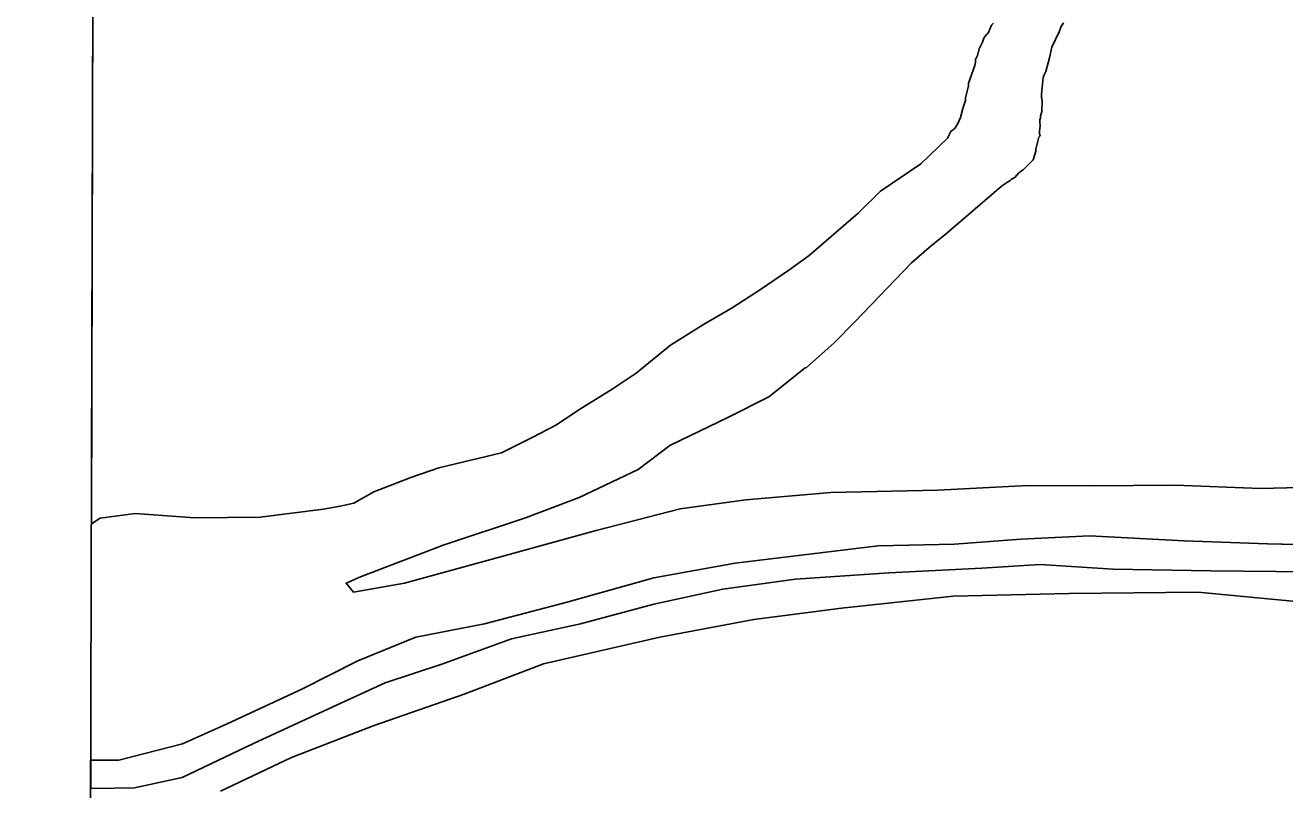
# Model space of a CAD drawing. Extents: x 3187622 to 3225504, y 800805 to 826213.
# Drawn here: x 3191794 to 3192477, y 820621 to 821036 of the extents above; entities that cross this region are included whole.
import ezdxf

# ---------------------------------------------------------------- set-up
doc = ezdxf.new("R2010")
doc.units = 0
for name, color, linetype in [('V-GRID-FRAM', 7, 'Continuous'), ('V-ROAD-CNTR', 7, 'Continuous'), ('V-SITE-VEGE', 7, 'Continuous'), ('V-TOPO-SHOR', 7, 'Continuous'), ('V-WETL-SWMP', 7, 'Continuous')]:
    doc.layers.add(name, color=color, linetype=linetype)

msp = doc.modelspace()

# ---------------------------------------------------------------- linework, layer by layer
at = {"layer": 'V-GRID-FRAM'}
msp.add_lwpolyline([(3191838.83, 824434.07), (3223248.62, 824370.11), (3223219.52, 806183.49), (3191793.86, 806247.48), (3191838.83, 824434.07)], dxfattribs=at)
at = {"layer": 'V-ROAD-CNTR'}
msp.add_lwpolyline([(3191829.4, 820621.45), (3191831.25, 820621.17), (3191853.18, 820621.67), (3191878.94, 820627.28), (3191917.67, 820645.57), (3191960.43, 820665.31), (3191989.09, 820678.52), (3192019.84, 820688.76), (3192057.6, 820702.53), (3192095.17, 820710.69), (3192134.83, 820721.21), (3192172.31, 820729.46), (3192211.71, 820734.91), (3192262.47, 820738.38), (3192312.77, 820740.78), (3192344.44, 820742.81), (3192384.14, 820740.32), (3192437.05, 820739.48), (3192490.15, 820738.89)], dxfattribs=at)
at = {"layer": 'V-SITE-VEGE'}
for p, q in [((3191829.76, 820764.89), (3191830.93, 821240.61)), ((3192318.04, 821035.61), (3192316.17, 821031.32)), ((3192350.72, 821023.7), (3192354.84, 821031.93)), ((3192354.84, 821031.93), (3192355.6, 821034.44)), ((3192355.6, 821034.44), (3192357.09, 821036.94)), ((3192313.19, 821026.32), (3192311.32, 821022.75)), ((3192313.95, 821028.47), (3192313.19, 821026.32)), ((3192315.43, 821030.61), (3192313.95, 821028.47)), ((3192316.17, 821031.32), (3192315.43, 821030.61)), ((3192310.54, 821019.15), (3192309.42, 821017.01)), ((3192311.32, 821022.75), (3192310.54, 821019.15)), ((3192347.6, 821010.41), (3192349.54, 821017.95)), ((3192349.54, 821017.95), (3192350.72, 821023.7)), ((3192309, 821013.77), (3192305.58, 821004.09)), ((3192309.39, 821015.56), (3192309, 821013.77)), ((3192309.42, 821017.01), (3192309.39, 821015.56)), ((3192305.58, 821004.09), (3192305.55, 821002.65)), ((3192345.21, 820998.19), (3192346.1, 821007.19)), ((3192346.1, 821007.19), (3192346.48, 821008.27)), ((3192346.48, 821008.27), (3192347.6, 821010.41)), ((3192305.55, 821002.65), (3192303.99, 820996.18)), ((3192345.18, 820996.38), (3192345.21, 820998.19)), ((3192302.45, 820990.44), (3192301.27, 820985.41)), ((3192303.96, 820994.73), (3192302.45, 820990.44)), ((3192303.99, 820996.18), (3192303.96, 820994.73)), ((3192345.51, 820994.58), (3192345.18, 820996.38)), ((3192345.41, 820988.8), (3192345.51, 820994.58)), ((3192301.27, 820985.41), (3192299.77, 820982.18)), ((3192344.22, 820983.05), (3192344.24, 820984.14)), ((3192344.24, 820984.14), (3192344.62, 820985.21)), ((3192344.62, 820985.21), (3192344.64, 820986.29)), ((3192344.64, 820986.29), (3192345.41, 820988.8)), ((3192296.09, 820977.92), (3192294.22, 820974.34)), ((3192296.82, 820978.63), (3192296.09, 820977.92)), ((3192297.92, 820979.33), (3192296.82, 820978.63)), ((3192298.66, 820980.4), (3192297.92, 820979.33)), ((3192299.77, 820982.18), (3192298.66, 820980.4)), ((3192344.11, 820976.56), (3192344.13, 820978)), ((3192344.13, 820978), (3192344.54, 820980.88)), ((3192344.54, 820980.88), (3192344.22, 820983.05)), ((3192294.22, 820974.34), (3192279.73, 820960.35)), ((3192342.15, 820968.3), (3192343.71, 820974.77)), ((3192343.71, 820974.77), (3192344.45, 820975.47)), ((3192344.45, 820975.47), (3192344.11, 820976.56)), ((3192340.61, 820962.55), (3192342.13, 820967.22)), ((3192342.13, 820967.22), (3192342.15, 820968.3)), ((3192279.73, 820960.35), (3192257.87, 820945.48)), ((3192332.91, 820955.47), (3192335.46, 820957.23)), ((3192335.46, 820957.23), (3192337.67, 820959.36)), ((3192337.67, 820959.36), (3192340.61, 820962.55)), ((3192323.39, 820948.07), (3192325.22, 820949.48)), ((3192325.22, 820949.48), (3192328.14, 820951.23)), ((3192328.14, 820951.23), (3192328.87, 820951.94)), ((3192328.87, 820951.94), (3192330.7, 820952.99)), ((3192330.7, 820952.99), (3192332.91, 820955.47)), ((3192257.87, 820945.48), (3192245.77, 820933.61)), ((3192293.92, 820922.65), (3192323.39, 820948.07)), ((3192245.77, 820933.61), (3192219.21, 820910.5)), ((3192284.27, 820914.9), (3192293.92, 820922.65)), ((3192219.21, 820910.5), (3192208.17, 820902.58)), ((3192274.61, 820906.55), (3192284.27, 820914.9)), ((3192208.17, 820902.58), (3192192.73, 820892.15)), ((3192243.93, 820874.6), (3192274.61, 820906.55)), ((3192192.73, 820892.15), (3192177.3, 820882.12)), ((3192177.3, 820882.12), (3192161.88, 820873.08)), ((3192232.63, 820863.11), (3192243.93, 820874.6)), ((3192161.88, 820873.08), (3192143.85, 820861.91)), ((3192143.85, 820861.91), (3192125.35, 820846.78)), ((3192217.73, 820849.7), (3192232.63, 820863.11)), ((3192197.25, 820833.89), (3192217.04, 820849.58)), ((3192217.04, 820849.58), (3192217.73, 820849.7)), ((3192125.35, 820846.78), (3192112.32, 820838.1)), ((3192112.32, 820838.1), (3192094.29, 820826.73)), ((3192175.39, 820822.74), (3192197.25, 820833.89)), ((3192094.29, 820826.73), (3192082.06, 820818.62)), ((3192143.59, 820807.46), (3192175.39, 820822.74)), ((3192082.06, 820818.62), (3192068.86, 820811.72)), ((3192068.86, 820811.72), (3192052.27, 820803.49)), ((3192126.37, 820794.37), (3192143.59, 820807.46)), ((3192052.27, 820803.49), (3192018.25, 820795.38)), ((3192018.25, 820795.38), (3192003.1, 820790.1)), ((3192094.31, 820779.27), (3192126.37, 820794.37)), ((3192003.1, 820790.1), (3191982.95, 820782.33)), ((3192337.74, 820785.75), (3192288.9, 820783.18)), ((3192372.17, 820785.58), (3192337.74, 820785.75)), ((3192417.97, 820785.91), (3192372.17, 820785.58)), ((3192463.91, 820784.13), (3192417.97, 820785.91)), ((3191982.95, 820782.33), (3191972.14, 820776.19)), ((3192065.31, 820768.15), (3192094.31, 820779.27)), ((3192230.94, 820782), (3192184.8, 820777.89)), ((3192288.9, 820783.18), (3192230.94, 820782)), ((3192506.46, 820785.14), (3192463.91, 820784.13)), ((3191955.64, 820772.91), (3191921.24, 820768.59)), ((3191964.78, 820774.53), (3191955.64, 820772.91)), ((3191972.14, 820776.19), (3191964.78, 820774.53)), ((3192149.14, 820773.06), (3192103.59, 820761.31)), ((3192184.8, 820777.89), (3192149.14, 820773.06)), ((3191834.57, 820767.92), (3191829.76, 820764.89)), ((3191853.47, 820770.58), (3191834.57, 820767.92)), ((3191885.92, 820768.16), (3191853.47, 820770.58)), ((3191921.24, 820768.59), (3191885.92, 820768.16)), ((3192020.67, 820753.36), (3192065.31, 820768.15)), ((3192103.59, 820761.31), (3192053.76, 820747.49)), ((3192334.05, 820756.58), (3192371.16, 820758.47)), ((3192371.16, 820758.47), (3192422.63, 820755.62)), ((3191975.71, 820736.1), (3192020.67, 820753.36)), ((3192179.09, 820743.55), (3192256.58, 820752.93)), ((3192256.58, 820752.93), (3192297.98, 820753.87)), ((3192297.98, 820753.87), (3192334.05, 820756.58)), ((3192422.63, 820755.62), (3192467.78, 820754.12)), ((3192467.78, 820754.12), (3192513.12, 820752.97)), ((3192053.76, 820747.49), (3191999.69, 820732.77)), ((3192134.92, 820735.53), (3192179.09, 820743.55)), ((3191967.9, 820732.62), (3191975.71, 820736.1)), ((3191972.04, 820727.8), (3191967.9, 820732.62)), ((3191999.69, 820732.77), (3191972.04, 820727.8)), ((3192087.21, 820722.19), (3192134.92, 820735.53)), ((3192043.06, 820710.56), (3192087.21, 820722.19)), ((3192005.77, 820703.29), (3192043.06, 820710.56)), ((3191974.37, 820690.55), (3192005.77, 820703.29)), ((3191943.89, 820675.24), (3191974.37, 820690.55)), ((3191903.48, 820656.32), (3191943.89, 820675.24)), ((3191879.25, 820645.47), (3191903.48, 820656.32)), ((3191844.66, 820636.66), (3191879.25, 820645.47)), ((3191826.23, 819337.01), (3191829.44, 820636.67)), ((3191829.44, 820636.67), (3191844.66, 820636.66))]:
    msp.add_line(p, q, dxfattribs=at)
at = {"layer": 'V-TOPO-SHOR'}
for points in [[(3192294.22, 820974.34), (3192296.09, 820977.92), (3192296.82, 820978.63), (3192297.92, 820979.33), (3192298.66, 820980.4), (3192299.77, 820982.18), (3192301.27, 820985.41), (3192302.45, 820990.44), (3192303.96, 820994.73), (3192303.99, 820996.18), (3192305.55, 821002.65), (3192305.58, 821004.09), (3192309, 821013.77), (3192309.39, 821015.56), (3192309.42, 821017.01), (3192310.54, 821019.15), (3192311.32, 821022.75), (3192313.19, 821026.32), (3192313.95, 821028.47), (3192315.43, 821030.61), (3192316.17, 821031.32), (3192318.04, 821035.61), (3192319.15, 821036.67)], [(3192357.09, 821036.94), (3192355.6, 821034.44), (3192354.83, 821031.93), (3192350.72, 821023.7), (3192349.54, 821017.95), (3192347.6, 821010.41), (3192346.48, 821008.27), (3192346.1, 821007.19), (3192345.21, 820998.19), (3192345.18, 820996.38), (3192345.51, 820994.58), (3192345.41, 820988.8), (3192344.64, 820986.29), (3192344.62, 820985.21), (3192344.24, 820984.14), (3192344.22, 820983.05), (3192344.54, 820980.88), (3192344.13, 820978), (3192344.11, 820976.56), (3192344.45, 820975.47), (3192343.71, 820974.77), (3192342.15, 820968.3), (3192342.13, 820967.22), (3192340.61, 820962.55), (3192337.67, 820959.36), (3192335.46, 820957.23), (3192332.91, 820955.47), (3192330.7, 820952.99), (3192328.87, 820951.94), (3192328.14, 820951.23), (3192325.22, 820949.48), (3192323.39, 820948.07)], [(3191829.76, 820764.89), (3191834.57, 820767.92), (3191853.47, 820770.58), (3191885.92, 820768.16), (3191921.24, 820768.59), (3191955.64, 820772.91), (3191964.78, 820774.53), (3191972.14, 820776.19), (3191982.95, 820782.33), (3192003.1, 820790.1), (3192018.25, 820795.38), (3192052.27, 820803.49), (3192068.86, 820811.72), (3192082.06, 820818.62), (3192094.29, 820826.73), (3192112.32, 820838.1), (3192125.35, 820846.78), (3192143.85, 820861.91), (3192161.88, 820873.08), (3192177.3, 820882.12), (3192192.73, 820892.15), (3192208.17, 820902.58), (3192219.21, 820910.5), (3192245.77, 820933.61), (3192257.87, 820945.48), (3192279.73, 820960.35), (3192294.22, 820974.34)], [(3192323.39, 820948.07), (3192293.92, 820922.65), (3192284.27, 820914.9), (3192274.61, 820906.55), (3192243.93, 820874.6), (3192232.63, 820863.11), (3192217.73, 820849.7), (3192217.04, 820849.58), (3192197.25, 820833.89), (3192175.39, 820822.74), (3192143.59, 820807.46), (3192126.37, 820794.37), (3192094.31, 820779.27), (3192065.31, 820768.15), (3192020.67, 820753.36), (3191975.71, 820736.1), (3191967.9, 820732.62), (3191972.04, 820727.8), (3191999.69, 820732.77), (3192053.76, 820747.49), (3192103.59, 820761.31), (3192149.14, 820773.06), (3192184.8, 820777.89), (3192230.94, 820782), (3192288.9, 820783.18), (3192337.74, 820785.75), (3192372.17, 820785.58), (3192417.97, 820785.91), (3192463.91, 820784.13), (3192506.46, 820785.14)], [(3191829.44, 820636.67), (3191844.66, 820636.66), (3191879.25, 820645.47), (3191903.48, 820656.32), (3191943.89, 820675.24), (3191974.37, 820690.55), (3192005.77, 820703.29), (3192043.06, 820710.56), (3192087.21, 820722.2), (3192134.92, 820735.53), (3192179.09, 820743.55), (3192256.58, 820752.93), (3192297.98, 820753.87), (3192334.05, 820756.58), (3192371.16, 820758.47), (3192422.63, 820755.62), (3192467.78, 820754.12), (3192513.12, 820752.97)]]:
    msp.add_lwpolyline(points, dxfattribs=at)
at = {"layer": 'V-WETL-SWMP'}
for p, q in [((3192236.67, 820719.21), (3192297.29, 820725.62)), ((3192297.29, 820725.62), (3192360.14, 820727.09)), ((3192360.14, 820727.09), (3192430.11, 820727.82)), ((3192430.11, 820727.82), (3192483.21, 820722.78)), ((3192189.07, 820712.92), (3192236.67, 820719.21)), ((3192138.2, 820703.4), (3192189.07, 820712.92)), ((3192075.03, 820688.83), (3192138.2, 820703.4)), ((3192031.97, 820672.4), (3192075.03, 820688.83)), ((3191982.65, 820655.27), (3192031.97, 820672.4)), ((3191938.24, 820638.14), (3191982.65, 820655.27)), ((3191899.78, 820619.84), (3191938.24, 820638.14))]:
    msp.add_line(p, q, dxfattribs=at)

doc.saveas('drawing.dxf')
